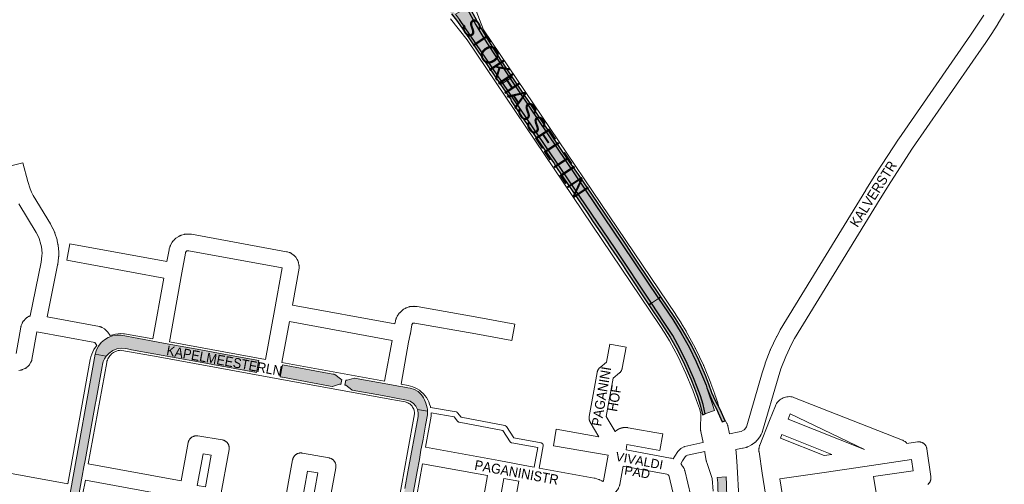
# Paper-space layout 'Layout1' of a CAD drawing. Header units: metres. Extents: x 123097 to 144122, y 392739 to 407589.
# Tile 415 of 510: x 133311 to 134079, y 400514 to 400876. Entities that reach past the tile are written whole.
import ezdxf
from ezdxf.enums import TextEntityAlignment as Align

# ---------------------------------------------------------------- set-up
doc = ezdxf.new("R2010")
doc.units = ezdxf.units.M
doc.header["$MEASUREMENT"] = 0
for name, color, linetype, lineweight in [('gs-anno-wegen algemeen tekst', 7, 'Continuous', 0), ('gs-knt-aanvullende hoofdweg', 7, 'Continuous', 0), ('gs-knt-fietspaden', 7, 'Continuous', 0), ('gs-knt-paden', 7, 'Continuous', 0), ('gs-knt-wegen algemeen', 7, 'Continuous', 0), ('ir-ARC-asfalt-hoofdwegen-te inspecteren', 5, 'Continuous', 0), ('ir-ARC-fietspaden naastliggend- te inspecteren', 1, 'Continuous', 0)]:
    doc.layers.add(name, color=color, linetype=linetype, lineweight=lineweight)
doc.styles.add('Style-Arial', font='arial.ttf')

psp = doc.layouts.get("Layout1")

# ---------------------------------------------------------------- hatches: boundary and pattern name
at = {"layer": 'ir-ARC-asfalt-hoofdwegen-te inspecteren', "linetype": 'Continuous', "lineweight": 13, "extrusion": (0, 0, -1)}
psp.add_hatch(color=5, dxfattribs=at).paths.add_polyline_path([(-133693.574, 400830.558), (-133673.177, 400861.765), (-133666.781, 400872.374), (-133659.821, 400885.306), (-133655.717, 400883.097), (-133655.307, 400882.876), (-133650.991, 400880.553), (-133654.201, 400876.387), (-133687.883, 400826.795)], flags=0)
at = {"layer": 'ir-ARC-asfalt-hoofdwegen-te inspecteren', "linetype": 'Continuous', "lineweight": 13}
for points in [[(133693.574, 400830.558), (133687.883, 400826.795), (133775.458, 400697.855), (133803.837, 400655.369), (133809.285, 400659.035), (133781.103, 400700.925)], [(133843.8, 400598.085), (133838.866, 400609.626), (133833.32, 400620.885), (133827.178, 400631.83), (133820.457, 400642.43), (133809.285, 400659.035), (133803.837, 400655.369), (133813.92, 400640.274), (133820.431, 400629.954), (133826.397, 400619.309), (133831.801, 400608.368), (133836.629, 400597.161), (133839.525, 400589.925), (133842.105, 400583.123), (133844.228, 400576.166), (133845.886, 400569.083), (133846.396, 400569.183), (133853.03, 400571.593), (133847.17, 400589.213), (133846.459, 400591.351)], [(133378.466, 400613.939), (133380.8, 400616.422), (133383.622, 400618.331), (133386.795, 400619.574), (133390.164, 400620.089), (133393.563, 400619.851), (133395.038, 400619.582), (133398.171, 400619.01), (133450.637, 400609.434), (133468.626, 400606.151), (133471.917, 400605.55), (133495.859, 400601.18), (133497.587, 400610.596), (133470.374, 400615.572), (133452.377, 400618.863), (133424.622, 400623.938), (133417.675, 400625.209), (133390.187, 400630.235), (133386.749, 400630.315), (133383.356, 400629.758), (133380.125, 400628.581), (133377.168, 400626.827), (133374.587, 400624.555), (133372.471, 400621.844), (133370.894, 400618.789), (133369.91, 400615.494)], [(133370.401, 400578.665), (133375.357, 400605.938), (133375.63, 400607.44), (133376.235, 400609.744), (133377.188, 400611.928), (133378.466, 400613.939), (133369.91, 400615.494), (133350.84, 400510.027), (133349.942, 400505.065), (133349.272, 400501.358), (133356.166, 400500.166), (133359.849, 400520.529), (133361.161, 400527.786), (133362.055, 400532.728), (133370.23, 400577.721)], [(133516.13, 400597.48), (133553.282, 400590.699), (133554.715, 400590.419), (133555.145, 400590.401), (133560.577, 400592.064), (133560.976, 400592.049), (133561.694, 400591.92), (133562.415, 400595.884), (133561.648, 400596.031), (133561.261, 400596.191), (133556.848, 400599.618), (133556.4, 400599.838), (133555.287, 400600.049), (133516.032, 400607.223), (133514.222, 400597.828), (133515.46, 400597.602)], [(133615.753, 400588.973), (133613.878, 400589.331), (133610.006, 400590.039), (133607.918, 400590.421), (133605.346, 400590.891), (133598.349, 400592.171), (133576.478, 400596.171), (133572.365, 400596.896), (133571.934, 400596.858), (133566.547, 400595.189), (133566.09, 400595.18), (133565.358, 400595.32), (133564.663, 400591.385), (133565.359, 400591.26), (133570.248, 400587.654), (133570.437, 400587.568), (133594.018, 400583.263), (133612.921, 400579.759), (133615.719, 400578.814), (133618.171, 400577.168), (133620.105, 400574.936), (133621.386, 400572.275), (133629.232, 400570.974), (133629.186, 400571.683), (133629.066, 400572.729), (133628.883, 400573.765), (133627.838, 400577.361), (133626.804, 400579.989), (133626.165, 400581.399), (133625.356, 400582.715), (133624.311, 400584.13), (133621.875, 400586.417), (133618.967, 400588.062)], [(133612.161, 400474.706), (133616.75, 400500), (133621.097, 400524.051), (133622.826, 400533.545), (133624.107, 400540.58), (133625.227, 400546.734), (133625.674, 400549.187), (133627.131, 400557.189), (133627.672, 400560.162), (133629.126, 400568.146), (133629.154, 400568.402), (133629.232, 400570.974), (133621.386, 400572.275), (133621.904, 400569.686), (133621.798, 400567.047), (133613.94, 400523.8), (133611.604, 400510.744), (133609.646, 400500), (133606.229, 400481.263), (133605.272, 400476.003), (133603.861, 400468.183), (133600.567, 400449.923), (133596.636, 400428.583), (133603.549, 400427.267), (133603.932, 400429.363), (133607.182, 400447.171), (133608.342, 400453.545), (133609.996, 400462.655)], [(133862.135, 400519.911), (133855.148, 400519.416), (133855.529, 400515.353), (133856.026, 400502.291), (133855.987, 400500), (133855.803, 400491.914), (133855.345, 400484.139), (133854.46, 400476.65), (133861.823, 400476.155), (133862.592, 400488.066), (133862.772, 400500), (133862.652, 400505.647), (133862.4, 400511.29), (133862.322, 400513.826)]]:
    psp.add_hatch(color=5, dxfattribs=at).paths.add_polyline_path(points, flags=0)
at = {"layer": 'ir-ARC-fietspaden naastliggend- te inspecteren', "linetype": 'Continuous', "lineweight": 30}
for points in [[(133645.163, 400921.96), (133642.118, 400929.726), (133637.408, 400940.058), (133633.342, 400948.107), (133628.373, 400957.346), (133622.79, 400966.584), (133618.732, 400973.745), (133615.192, 400981.177), (133612.188, 400988.84), (133609.842, 400994.646), (133607.933, 400993.875), (133610.119, 400988.402), (133613.246, 400980.504), (133616.899, 400972.835), (133621.061, 400965.43), (133626.564, 400956.32), (133631.485, 400946.992), (133635.443, 400939.199), (133640.107, 400929.009), (133643.445, 400920.663), (133643.238, 400920.543), (133648.419, 400907.767), (133659.821, 400885.306), (133666.781, 400872.374), (133673.177, 400861.765), (133693.574, 400830.558), (133695.261, 400831.673), (133688.49, 400841.915), (133682.548, 400851.031), (133676.77, 400860.261), (133672.766, 400866.903), (133669.237, 400872.899), (133663.497, 400883.18), (133659.26, 400891.206), (133652.33, 400904.889), (133649.369, 400911.361), (133646.676, 400917.825)], [(133620.229, 400927.784), (133615.624, 400935.444), (133604.587, 400953.771), (133601.397, 400958.88), (133597.593, 400963.549), (133593.234, 400967.706), (133588.822, 400971.077), (133586.954, 400972.751), (133585.193, 400974.537), (133584.638, 400975.161), (133583.06, 400977.033), (133581.154, 400975.727), (133581.38, 400975.36), (133584.785, 400971.791), (133588.594, 400968.657), (133591.851, 400966.157), (133596.074, 400962.114), (133599.748, 400957.566), (133602.814, 400952.587), (133614.646, 400933.075), (133617.343, 400928.597), (133633.411, 400901.838), (133638.746, 400893.419), (133644.16, 400885.654), (133644.973, 400884.64), (133647.889, 400880.757), (133652.487, 400874.772), (133658.578, 400866.262), (133676.286, 400840.378), (133686.231, 400825.703), (133687.883, 400826.795), (133654.201, 400876.387), (133650.991, 400880.553), (133646.136, 400886.853), (133645.567, 400887.314), (133640.532, 400894.535), (133635.161, 400902.975)], [(133773.339, 400696.881), (133773.55, 400696.57), (133781.745, 400684.301), (133784.485, 400680.201), (133801.928, 400654.085), (133803.837, 400655.369), (133775.458, 400697.855), (133687.883, 400826.795), (133686.231, 400825.703), (133687.893, 400823.251), (133694.345, 400813.731), (133694.309, 400813.651), (133694.729, 400813.016), (133694.557, 400812.9), (133700.812, 400803.588), (133700.896, 400803.467), (133703.93, 400799.103), (133704.701, 400797.953), (133724.844, 400768.687), (133724.88, 400768.634), (133727.499, 400764.828), (133728.125, 400763.919), (133728.778, 400762.618), (133734.8, 400753.829), (133754.24, 400725.103), (133757.968, 400719.594), (133767.674, 400705.252), (133768.262, 400704.383), (133772.781, 400697.706)], [(133746.884, 400755.51), (133741.349, 400763.676), (133740.05, 400765.593), (133695.261, 400831.673), (133693.574, 400830.558), (133781.103, 400700.925), (133809.285, 400659.035), (133811.193, 400660.319), (133792.462, 400688.16), (133788.324, 400694.311), (133784.58, 400699.876), (133783.01, 400702.21), (133747.425, 400754.712)], [(133855.98, 400569.68), (133859.119, 400562.781), (133861.477, 400563.634), (133857.53, 400572.27), (133854.055, 400578.682), (133851.074, 400585.337), (133848.603, 400592.198), (133845.939, 400598.931), (133840.823, 400610.878), (133835.057, 400622.525), (133828.658, 400633.836), (133827.954, 400634.997), (133822.571, 400643.407), (133822.027, 400644.216), (133811.193, 400660.319), (133809.285, 400659.035), (133820.457, 400642.43), (133827.178, 400631.83), (133833.32, 400620.885), (133838.866, 400609.626), (133843.8, 400598.085), (133846.459, 400591.351), (133847.17, 400589.213), (133849.295, 400583.616), (133851.753, 400578.156), (133854.535, 400572.855)]]:
    psp.add_hatch(color=1, dxfattribs=at).paths.add_polyline_path(points, flags=0)
at = {"layer": 'ir-ARC-fietspaden naastliggend- te inspecteren', "linetype": 'Continuous', "lineweight": 30, "extrusion": (0, 0, -1)}
psp.add_hatch(color=1, dxfattribs=at).paths.add_polyline_path([(-133812.007, 400638.996), (-133818.455, 400628.777), (-133824.362, 400618.237), (-133829.713, 400607.403), (-133834.494, 400596.306), (-133837.39, 400589.07), (-133839.822, 400582.678), (-133841.821, 400576.136), (-133843.376, 400569.476), (-133843.616, 400568.187), (-133845.886, 400569.083), (-133844.228, 400576.166), (-133842.105, 400583.123), (-133839.525, 400589.925), (-133836.629, 400597.161), (-133831.801, 400608.368), (-133826.397, 400619.309), (-133820.431, 400629.954), (-133813.92, 400640.274), (-133803.837, 400655.369), (-133801.928, 400654.085)], flags=0)

# ---------------------------------------------------------------- linework, layer by layer
at = {"layer": 'gs-knt-aanvullende hoofdweg', "color": 7, "linetype": 'Continuous', "flags": 128}
for points in [[(133665.198, 400887.911), (133672.879, 400868.427), (133822.888, 400646.333), (133822.998, 400646.167), (133826.959, 400639.953), (133827.067, 400639.777), (133830.826, 400633.506), (133830.979, 400633.239), (133837.976, 400620.4), (133838.072, 400620.218), (133838.163, 400620.034), (133844.448, 400606.831), (133844.534, 400606.644), (133844.614, 400606.455), (133850.167, 400592.928), (133850.271, 400592.662), (133853.284, 400584.444), (133853.365, 400584.212), (133855.561, 400577.556), (133855.624, 400577.355), (133855.682, 400577.153), (133856.835, 400572.862), (133862.735, 400561.501), (133862.888, 400561.189), (133863.026, 400560.871), (133863.149, 400560.547), (133863.258, 400560.217), (133863.351, 400559.882), (133863.428, 400559.544), (133864.659, 400553.522)], [(133844.135, 400546.668), (133842.369, 400555.202), (133842.312, 400555.511), (133842.3, 400555.589), (133842.267, 400555.823), (133842.258, 400555.917), (133842.25, 400555.979), (133842.245, 400556.042), (133842.236, 400556.135), (133842.222, 400556.371), (133842.218, 400556.449), (133842.213, 400556.764), (133842.279, 400569.153), (133841.231, 400573.05), (133839.14, 400579.389), (133836.218, 400587.356), (133830.798, 400600.561), (133824.689, 400613.393), (133817.864, 400625.916), (133814.238, 400631.966), (133810.386, 400638.009), (133660.133, 400860.463), (133647.017, 400876.987)], [(133851.97, 400508.617), (133851.194, 400518.677), (133846.965, 400531.2), (133846.876, 400531.484), (133846.85, 400531.575), (133846.798, 400531.772), (133846.754, 400531.956), (133846.731, 400532.062), (133846.677, 400532.342), (133846.675, 400532.355), (133845.557, 400538.922), (133845.552, 400538.954), (133845.418, 400539.763)]]:
    psp.add_lwpolyline(points, dxfattribs=at)
at = {"layer": 'gs-knt-fietspaden', "color": 7, "linetype": 'Continuous', "flags": 128}
for points in [[(133820.863, 400533.932), (133822.034, 400535.958), (133822.089, 400536.05), (133822.147, 400536.14), (133824.453, 400539.622), (133824.549, 400539.759), (133824.651, 400539.892), (133824.76, 400540.02), (133824.874, 400540.142), (133824.995, 400540.259), (133826.636, 400541.778), (133826.751, 400541.88), (133826.871, 400541.977), (133826.995, 400542.069), (133827.123, 400542.155), (133827.255, 400542.236), (133827.39, 400542.311), (133829.114, 400543.215), (133829.253, 400543.283), (133829.394, 400543.346), (133829.539, 400543.403), (133829.685, 400543.453), (133829.834, 400543.496), (133829.984, 400543.533), (133844.064, 400546.653), (133844.135, 400546.668)], [(133845.418, 400539.763), (133831.96, 400536.78), (133831.063, 400536.31), (133830.072, 400535.393), (133828.059, 400532.353), (133826.765, 400530.114)], [(133869.655, 400541.189), (133869.962, 400538.986), (133869.975, 400538.882), (133869.985, 400538.778), (133870.822, 400528.197), (133870.829, 400528.087), (133871.968, 400504.171), (133871.972, 400504.058), (133871.971, 400503.945), (133871.625, 400483.442)]]:
    psp.add_lwpolyline(points, dxfattribs=at)
at = {"layer": 'gs-knt-paden', "color": 7, "linetype": 'Continuous', "flags": 128}
for points in [[(133631.524, 400574.032), (133651.452, 400570.57), (133651.544, 400570.552), (133651.636, 400570.529), (133651.726, 400570.503), (133651.815, 400570.472), (133651.902, 400570.436), (133651.988, 400570.397), (133652.072, 400570.354), (133652.153, 400570.307), (133652.232, 400570.256), (133652.309, 400570.202), (133652.383, 400570.144), (133652.455, 400570.082), (133652.523, 400570.017), (133652.588, 400569.949), (133652.651, 400569.879), (133652.709, 400569.805), (133655.327, 400566.355), (133689.43, 400559.921), (133689.523, 400559.901), (133689.614, 400559.877), (133689.705, 400559.849), (133689.794, 400559.816), (133689.882, 400559.779), (133689.967, 400559.738), (133690.051, 400559.693), (133690.132, 400559.644), (133690.212, 400559.591), (133690.288, 400559.535), (133690.362, 400559.475), (133690.432, 400559.412), (133690.5, 400559.345), (133690.565, 400559.275), (133690.626, 400559.203), (133690.683, 400559.127), (133690.737, 400559.049), (133696.551, 400550.192), (133717.82, 400546.318), (133717.916, 400546.299), (133718.012, 400546.274), (133718.105, 400546.245), (133718.198, 400546.211), (133718.288, 400546.172), (133718.377, 400546.13), (133718.463, 400546.083), (133718.547, 400546.032), (133718.628, 400545.977), (133718.707, 400545.917), (133718.783, 400545.855), (133718.855, 400545.788), (133718.924, 400545.718), (133718.99, 400545.645), (133719.052, 400545.569), (133719.11, 400545.489), (133719.164, 400545.407), (133719.214, 400545.323), (133719.26, 400545.236), (133719.301, 400545.147), (133719.339, 400545.056), (133719.371, 400544.963), (133719.399, 400544.869), (133719.423, 400544.773), (133719.442, 400544.677), (133719.456, 400544.58), (133719.465, 400544.482), (133719.47, 400544.383), (133719.469, 400544.285), (133719.464, 400544.187), (133719.454, 400544.089), (133719.439, 400543.992), (133716.395, 400526.727)], [(133712.441, 400527.449), (133715.134, 400542.722), (133694.983, 400546.392), (133694.889, 400546.411), (133694.796, 400546.435), (133694.705, 400546.463), (133694.615, 400546.495), (133694.526, 400546.532), (133694.44, 400546.573), (133694.355, 400546.618), (133694.273, 400546.667), (133694.193, 400546.72), (133694.116, 400546.777), (133694.042, 400546.837), (133693.97, 400546.901), (133693.902, 400546.968), (133693.837, 400547.038), (133693.775, 400547.111), (133693.717, 400547.187), (133693.663, 400547.266), (133687.845, 400556.129), (133653.821, 400562.548), (133653.725, 400562.568), (133653.63, 400562.594), (133653.536, 400562.624), (133653.444, 400562.658), (133653.353, 400562.697), (133653.265, 400562.741), (133653.179, 400562.788), (133653.095, 400562.84), (133653.014, 400562.896), (133652.935, 400562.956), (133652.86, 400563.019), (133652.788, 400563.087), (133652.719, 400563.157), (133652.654, 400563.231), (133652.593, 400563.308), (133649.985, 400566.745), (133632.046, 400569.861)]]:
    psp.add_lwpolyline(points, dxfattribs=at)
at = {"layer": 'gs-knt-wegen algemeen', "color": 7, "linetype": 'Continuous', "flags": 128}
for points in [[(133864.659, 400553.522), (133864.75, 400553.539), (133872.307, 400554.891), (133873.739, 400555.279), (133875.59, 400556.223), (133876.145, 400556.645), (133876.645, 400557.131), (133877.893, 400558.875), (133878.22, 400559.579), (133890.228, 400600.865), (133890.273, 400601.012), (133892.516, 400608.097), (133892.579, 400608.286), (133892.647, 400608.473), (133896.586, 400618.691), (133896.675, 400618.911), (133896.773, 400619.128), (133901.446, 400629.031), (133901.524, 400629.192), (133901.607, 400629.35), (133904.212, 400634.167), (133904.297, 400634.319), (133904.386, 400634.469), (133971.126, 400743.469), (133971.158, 400743.521), (133979.48, 400756.833), (133979.547, 400756.938), (133996.696, 400783.239), (133996.799, 400783.392), (134052.79, 400864.139), (134058.03, 400871.931), (134063.091, 400879.811)], [(134079.123, 400881.053), (134074.156, 400872.949), (134074.083, 400872.833), (134068.947, 400864.837), (134068.872, 400864.722), (134063.568, 400856.835), (134063.516, 400856.759), (134007.552, 400776.05), (133990.487, 400749.878), (133982.214, 400736.645), (133915.581, 400627.82), (133913.144, 400623.313), (133908.649, 400613.787), (133904.868, 400603.977), (133902.709, 400597.155), (133890.584, 400555.469), (133890.511, 400555.234), (133890.429, 400555.002), (133890.338, 400554.773), (133890.239, 400554.547), (133889.447, 400552.842), (133889.313, 400552.57), (133889.166, 400552.304), (133889.007, 400552.045), (133888.836, 400551.793), (133886.893, 400549.078), (133886.718, 400548.845), (133886.533, 400548.62), (133886.338, 400548.404), (133886.134, 400548.196), (133884.934, 400547.031), (133884.743, 400546.853), (133884.546, 400546.684), (133884.342, 400546.522), (133883.011, 400545.509), (133882.775, 400545.338), (133882.532, 400545.177), (133882.282, 400545.028), (133882.026, 400544.89), (133879.052, 400543.373), (133878.809, 400543.255), (133878.562, 400543.148), (133878.31, 400543.051), (133878.054, 400542.964), (133877.796, 400542.888), (133875.435, 400542.249), (133875.159, 400542.181), (133874.881, 400542.125), (133869.655, 400541.189)], [(133308.257, 400616.17), (133311.938, 400636.602), (133311.998, 400636.897), (133312.072, 400637.188), (133312.159, 400637.476), (133312.259, 400637.76), (133312.923, 400639.508), (133313.042, 400639.8), (133313.176, 400640.086), (133313.323, 400640.365), (133313.483, 400640.637), (133313.656, 400640.901), (133313.842, 400641.156), (133314.04, 400641.402), (133314.25, 400641.638), (133315.606, 400643.091), (133315.801, 400643.291), (133316.005, 400643.483), (133316.217, 400643.666), (133316.436, 400643.84), (133316.663, 400644.004), (133316.897, 400644.158), (133317.137, 400644.302), (133318.004, 400644.798), (133318.249, 400644.93), (133318.499, 400645.052), (133318.754, 400645.164), (133319.013, 400645.264), (133319.265, 400645.349), (133327.828, 400687.37), (133328.458, 400692.248), (133328.498, 400694.295), (133328.07, 400699.076), (133327.668, 400701.083), (133326.218, 400705.659), (133325.359, 400707.605), (133323.808, 400710.443), (133310.309, 400732.706)], [(133427.862, 400625.085), (133502.824, 400611.389), (133509.814, 400649.609), (133515.789, 400682.812), (133443.125, 400696.103), (133442.059, 400696.131), (133441.523, 400695.976), (133440.943, 400695.587), (133440.495, 400694.799), (133440.377, 400694.376), (133437.586, 400678.923), (133427.862, 400625.085)], [(133521.452, 400640.873), (133515.632, 400609.049), (133595.715, 400594.417), (133601.493, 400626.249), (133521.452, 400640.873)], [(133371.139, 400622.361), (133369.581, 400624.514), (133324.486, 400632.818), (133320.636, 400611.445), (133320.576, 400611.149), (133320.502, 400610.857), (133320.414, 400610.569), (133320.314, 400610.284), (133320.2, 400610.005), (133320.073, 400609.731), (133319.934, 400609.464), (133319.783, 400609.203), (133318.746, 400607.507), (133318.595, 400607.272), (133318.435, 400607.043), (133318.264, 400606.822), (133318.084, 400606.608), (133317.896, 400606.402), (133317.698, 400606.205), (133317.493, 400606.016), (133316.743, 400605.356), (133316.53, 400605.176), (133316.309, 400605.006), (133316.081, 400604.845), (133315.846, 400604.694), (133315.606, 400604.553), (133315.359, 400604.423), (133315.107, 400604.304), (133313.293, 400603.49), (133313.036, 400603.381), (133312.774, 400603.283), (133312.509, 400603.197), (133312.24, 400603.122), (133311.968, 400603.058), (133311.693, 400603.007), (133311.417, 400602.967), (133310.426, 400602.846)], [(133348.536, 400514.481), (133350.626, 400525.982), (133366.145, 400611.414), (133366.601, 400613.448), (133367.23, 400615.435), (133368.025, 400617.361), (133368.981, 400619.213), (133370.092, 400620.976), (133371.139, 400622.361)], [(133613.63, 400538.869), (133613.63, 400538.873), (133613.632, 400538.882), (133619.018, 400569.003), (133619.024, 400569.682), (133618.697, 400571.787), (133618.413, 400572.653), (133618.049, 400573.488), (133617.609, 400574.286), (133617.096, 400575.039), (133616.514, 400575.74), (133615.923, 400576.269), (133615.289, 400576.748), (133614.617, 400577.172), (133613.912, 400577.538), (133613.18, 400577.845), (133612.424, 400578.09), (133611.65, 400578.271), (133599.786, 400580.438), (133506.887, 400597.411), (133419.142, 400613.443), (133390.831, 400618.515), (133389.86, 400618.522), (133388.893, 400618.447), (133387.935, 400618.29), (133386.993, 400618.054), (133386.075, 400617.739), (133385.187, 400617.347), (133384.335, 400616.882), (133383.525, 400616.347), (133383.519, 400616.343)], [(133383.512, 400616.338), (133382.751, 400615.737), (133382.04, 400615.072), (133381.389, 400614.348), (133380.802, 400613.572), (133380.283, 400612.748), (133379.836, 400611.883), (133379.465, 400610.983), (133379.171, 400610.054), (133378.958, 400609.104), (133364.598, 400530.05), (133436.999, 400516.787), (133442.515, 400546.56), (133442.58, 400546.868), (133442.659, 400547.173), (133442.754, 400547.474), (133442.863, 400547.769), (133442.986, 400548.059), (133443.123, 400548.343), (133443.273, 400548.62), (133443.436, 400548.889), (133443.613, 400549.15), (133443.802, 400549.402), (133444.003, 400549.645), (133444.215, 400549.878), (133444.438, 400550.1), (133444.672, 400550.311), (133444.916, 400550.51), (133445.169, 400550.698), (133445.431, 400550.873), (133445.701, 400551.035), (133445.979, 400551.184), (133446.263, 400551.319), (133446.554, 400551.44), (133446.85, 400551.548), (133447.151, 400551.64), (133447.457, 400551.718), (133447.765, 400551.781), (133448.077, 400551.83), (133448.39, 400551.863), (133448.704, 400551.881), (133449.019, 400551.883), (133449.334, 400551.871), (133449.648, 400551.843), (133449.96, 400551.8), (133469.065, 400548.696), (133469.373, 400548.638), (133469.678, 400548.565), (133469.98, 400548.478), (133470.276, 400548.377), (133470.568, 400548.261), (133470.853, 400548.132), (133471.132, 400547.988), (133471.404, 400547.832), (133471.668, 400547.662), (133471.924, 400547.481), (133472.17, 400547.287), (133472.407, 400547.081), (133472.633, 400546.864), (133472.849, 400546.637), (133473.054, 400546.399), (133473.247, 400546.152), (133473.428, 400545.896), (133473.596, 400545.631), (133473.752, 400545.359), (133473.894, 400545.079), (133474.022, 400544.793), (133474.137, 400544.501), (133474.237, 400544.204), (133474.323, 400543.902), (133474.394, 400543.597), (133474.451, 400543.289), (133474.492, 400542.978), (133474.519, 400542.665), (133474.53, 400542.352), (133474.527, 400542.038), (133474.508, 400541.725), (133474.474, 400541.413), (133474.426, 400541.104), (133467.546, 400503.327)], [(133383.519, 400616.343), (133383.515, 400616.34), (133383.512, 400616.338)], [(133383.519, 400616.343), (133383.515, 400616.34), (133383.512, 400616.338)], [(133895.311, 400490.135), (133890.132, 400522.782), (133890.12, 400522.86), (133890.117, 400522.884), (133887.774, 400539.338), (133887.744, 400539.578), (133887.724, 400539.818), (133887.712, 400540.059), (133887.709, 400540.3), (133887.717, 400541.483), (133887.725, 400541.766), (133887.746, 400542.049), (133887.778, 400542.33), (133887.823, 400542.61), (133887.88, 400542.887), (133887.949, 400543.162), (133888.185, 400544.022), (133888.253, 400544.253), (133888.33, 400544.482), (133888.415, 400544.707), (133895.987, 400563.724), (133900.545, 400575.171), (133900.956, 400576.084), (133901.444, 400576.958), (133902.007, 400577.786), (133902.64, 400578.562), (133903.338, 400579.281), (133904.096, 400579.936), (133904.907, 400580.522), (133905.767, 400581.036), (133906.668, 400581.474), (133907.604, 400581.831), (133908.567, 400582.105), (133909.55, 400582.295), (133910.546, 400582.399), (133911.547, 400582.415), (133912.547, 400582.345), (133913.536, 400582.188), (133914.507, 400581.946), (133915.45, 400581.621), (133915.454, 400581.62), (133915.458, 400581.618)], [(133915.458, 400581.618), (133999.836, 400548.382), (133999.879, 400548.365), (134000.508, 400548.082), (134001.112, 400547.749), (134001.687, 400547.368), (134002.229, 400546.942), (134002.735, 400546.473), (134003.198, 400545.969), (134011.337, 400547.16), (134011.645, 400547.197), (134011.954, 400547.22), (134012.264, 400547.228), (134012.574, 400547.221), (134012.884, 400547.2), (134013.192, 400547.164), (134013.498, 400547.113), (134013.801, 400547.048), (134014.101, 400546.968), (134014.396, 400546.874), (134014.687, 400546.766), (134014.972, 400546.645), (134015.251, 400546.51), (134015.524, 400546.362), (134015.789, 400546.201), (134016.046, 400546.027), (134016.295, 400545.842), (134016.534, 400545.645), (134016.764, 400545.437), (134016.984, 400545.218), (134017.193, 400544.988), (134017.39, 400544.75), (134017.577, 400544.502), (134017.751, 400544.245), (134017.913, 400543.98), (134018.062, 400543.708), (134018.197, 400543.43), (134018.32, 400543.145), (134018.429, 400542.854), (134018.523, 400542.559), (134018.604, 400542.259), (134018.67, 400541.956), (134018.722, 400541.651), (134021.849, 400520.05), (134021.886, 400519.742), (134021.908, 400519.432), (134021.916, 400519.123), (134021.909, 400518.813), (134021.887, 400518.503), (134021.85, 400518.195), (134021.799, 400517.889), (134021.734, 400517.586), (134021.653, 400517.287), (134021.559, 400516.991), (134021.451, 400516.701), (134021.329, 400516.416), (134021.194, 400516.137), (134021.045, 400515.864), (134020.884, 400515.599), (134020.71, 400515.343), (134020.524, 400515.094), (134020.327, 400514.855), (134020.119, 400514.626), (134019.899, 400514.406), (134019.67, 400514.198), (134019.431, 400514)], [(133632.046, 400569.861), (133632.032, 400568.331), (133632.023, 400568.059), (133632.004, 400567.787), (133631.973, 400567.517), (133631.93, 400567.248), (133627.587, 400542.957)], [(133910.491, 400564.956), (133969.991, 400541.264), (133912.083, 400568.953), (133910.491, 400564.956)], [(133134.698, 400551.689), (133166.672, 400504.729), (133212.568, 400535.924), (133212.825, 400536.091), (133213.091, 400536.245), (133213.363, 400536.386), (133213.642, 400536.515), (133215.364, 400537.26), (133215.655, 400537.377), (133215.95, 400537.481), (133216.251, 400537.57), (133216.555, 400537.644), (133216.863, 400537.704), (133217.173, 400537.749), (133218.164, 400537.868), (133218.441, 400537.895), (133218.719, 400537.91), (133218.997, 400537.914), (133219.275, 400537.905), (133219.552, 400537.885), (133219.829, 400537.853), (133220.103, 400537.809), (133348.536, 400514.481)], [(133944.521, 400537.392), (133905.675, 400552.86), (133904.556, 400550.05), (133938.54, 400536.517), (133944.521, 400537.392)], [(133627.587, 400542.957), (133684.705, 400532.518), (133709.143, 400528.052), (133712.441, 400527.449)], [(133449.579, 400513.216), (133455.903, 400512.065), (133460.427, 400536.908), (133454.157, 400537.927), (133449.579, 400513.216)], [(133516.864, 400494.326), (133523.978, 400533.197), (133524.044, 400533.51), (133524.124, 400533.819), (133524.22, 400534.124), (133524.33, 400534.423), (133524.455, 400534.717), (133524.594, 400535.005), (133524.747, 400535.285), (133524.914, 400535.557), (133525.093, 400535.821), (133525.286, 400536.076), (133525.491, 400536.321), (133525.708, 400536.556), (133525.935, 400536.78), (133526.174, 400536.992), (133526.423, 400537.193), (133526.681, 400537.38), (133526.948, 400537.556), (133527.223, 400537.717), (133527.506, 400537.865), (133527.796, 400537.999), (133528.092, 400538.119), (133528.394, 400538.224), (133528.7, 400538.314), (133529.011, 400538.389), (133529.325, 400538.449), (133529.641, 400538.493), (133529.959, 400538.521), (133530.278, 400538.534), (133530.598, 400538.531), (133530.916, 400538.513), (133531.234, 400538.479), (133531.549, 400538.429), (133552.439, 400534.621), (133552.751, 400534.556), (133553.061, 400534.476), (133553.366, 400534.381), (133553.665, 400534.271), (133553.96, 400534.146), (133554.247, 400534.007), (133554.528, 400533.854), (133554.8, 400533.687), (133555.065, 400533.507), (133555.32, 400533.315), (133555.565, 400533.11), (133555.8, 400532.894), (133556.024, 400532.666), (133556.236, 400532.427), (133556.437, 400532.178), (133556.625, 400531.92), (133556.8, 400531.653), (133556.962, 400531.378), (133557.11, 400531.095), (133557.245, 400530.805), (133557.364, 400530.508), (133557.47, 400530.207), (133557.56, 400529.9), (133557.635, 400529.59), (133557.694, 400529.276), (133557.739, 400528.959), (133557.767, 400528.641), (133557.78, 400528.322), (133557.777, 400528.002), (133557.759, 400527.683), (133557.725, 400527.366), (133557.676, 400527.05), (133552.024, 400496.034)], [(133604.179, 400486.806), (133613.628, 400538.861)], [(133613.628, 400538.861), (133613.629, 400538.865), (133613.63, 400538.869)], [(133613.628, 400538.861), (133613.629, 400538.865), (133613.63, 400538.869)], [(133784.05, 400541.051), (133818.732, 400534.587), (133819.038, 400534.522), (133819.34, 400534.443), (133819.638, 400534.35), (133820.863, 400533.932)], [(133625.278, 400530.143), (133615.832, 400478.102), (133613.182, 400463.533), (133666.003, 400453.819), (133669.049, 400470.6), (133669.044, 400470.606), (133668.867, 400470.86), (133668.702, 400471.123), (133668.55, 400471.393), (133668.41, 400471.67), (133668.285, 400471.953), (133668.172, 400472.242), (133668.074, 400472.536), (133667.99, 400472.834), (133667.92, 400473.136), (133667.864, 400473.441), (133667.823, 400473.748), (133667.797, 400474.057), (133667.786, 400474.367), (133667.789, 400474.676), (133667.807, 400474.986), (133667.839, 400475.294), (133667.887, 400475.6), (133675.985, 400520.876)], [(133675.985, 400520.876), (133625.278, 400530.143)], [(133716.395, 400526.727), (133759.176, 400518.908), (133759.408, 400518.861), (133759.637, 400518.806), (133759.865, 400518.743), (133762.631, 400517.919), (133762.894, 400517.834), (133763.154, 400517.739), (133763.409, 400517.632), (133763.659, 400517.515), (133765.12, 400516.792), (133765.385, 400516.653), (133765.644, 400516.502), (133765.874, 400516.353)], [(133735.643, 400278.678), (133736.99, 400278.3), (133764.985, 400273.558), (133780.887, 400273.975), (133800.046, 400340.048), (133826.408, 400482.81), (133817.321, 400521.097), (133817.267, 400521.171), (133816.874, 400521.536), (133815.885, 400521.873), (133781.733, 400528.239)], [(133781.733, 400528.239), (133779.156, 400513.999), (133779.101, 400513.729), (133779.035, 400513.461), (133778.957, 400513.196), (133778.869, 400512.935), (133778.292, 400511.347), (133778.177, 400511.053), (133778.047, 400510.764), (133777.905, 400510.483), (133777.748, 400510.209), (133777.578, 400509.942), (133777.396, 400509.684), (133777.202, 400509.436), (133776.128, 400508.13), (133775.948, 400507.921), (133775.759, 400507.719), (133775.562, 400507.525), (133775.357, 400507.34), (133774.114, 400506.265)], [(133826.765, 400530.114), (133826.776, 400530.104), (133826.953, 400529.919), (133827.123, 400529.727), (133827.285, 400529.529), (133827.439, 400529.325), (133828.18, 400528.3), (133828.327, 400528.088), (133828.466, 400527.871), (133828.595, 400527.648), (133828.716, 400527.42), (133829.286, 400526.292), (133829.418, 400526.016), (133829.536, 400525.734), (133829.641, 400525.447), (133829.733, 400525.155), (133829.81, 400524.859), (133839.209, 400485.257)], [(133543.699, 400522.98), (133535.615, 400524.454), (133530.85, 400498.423), (133538.963, 400496.987), (133543.699, 400522.98)], [(133437.229, 400503.507), (133362.271, 400517.24), (133360.183, 400505.749)], [(133688.793, 400518.535), (133681.536, 400477.963)], [(133700.423, 400516.41), (133688.793, 400518.535)], [(133693.235, 400476.223), (133700.423, 400516.41)]]:
    psp.add_lwpolyline(points, dxfattribs=at)
for points in [[(133300.963, 400761.491), (133313.553, 400764.739, -0.3579804), (133313.563, 400764.732), (133317.308, 400750.22), (133319.196, 400744.38), (133320.304, 400741.782), (133321.58, 400739.23), (133335.018, 400717.068), (133335.164, 400716.815), (133336.917, 400713.607), (133337.043, 400713.363), (133337.16, 400713.114), (133338.273, 400710.591), (133338.364, 400710.374), (133338.448, 400710.153), (133338.523, 400709.929), (133340.187, 400704.677), (133340.254, 400704.451), (133340.313, 400704.222), (133340.364, 400703.991), (133340.906, 400701.289), (133340.948, 400701.057), (133340.982, 400700.824), (133341.007, 400700.589), (133341.498, 400695.102), (133341.515, 400694.867), (133341.523, 400694.631), (133341.523, 400694.395), (133341.469, 400691.638), (133341.46, 400691.402), (133341.442, 400691.167), (133341.416, 400690.932), (133340.71, 400685.468), (133340.676, 400685.234), (133340.633, 400685.002), (133332.4, 400644.6), (133373.259, 400637.075), (133373.547, 400637.015), (133373.833, 400636.943), (133374.115, 400636.857), (133374.393, 400636.758), (133374.666, 400636.648), (133374.933, 400636.524), (133375.195, 400636.389), (133375.45, 400636.243), (133377.153, 400635.212), (133377.388, 400635.063), (133377.617, 400634.904), (133377.839, 400634.735), (133378.053, 400634.556), (133378.26, 400634.369), (133378.458, 400634.172), (133378.648, 400633.968), (133379.312, 400633.221), (133379.454, 400633.056), (133379.59, 400632.886)], [(133379.59, 400632.886), (133379.72, 400632.712), (133381.684, 400629.998), (133383.694, 400630.652), (133385.762, 400631.132), (133387.863, 400631.431), (133389.982, 400631.547), (133392.102, 400631.48), (133392.323, 400631.459), (133392.543, 400631.431), (133392.762, 400631.396), (133415.05, 400627.403), (133423.621, 400674.858), (133347.937, 400688.857, -0.3713798), (133347.93, 400688.868), (133350.295, 400701.652, -0.3713812), (133350.305, 400701.659), (133425.936, 400687.67), (133427.618, 400696.984), (133427.677, 400697.277), (133427.751, 400697.566), (133428.164, 400699.056), (133428.24, 400699.313), (133428.328, 400699.566), (133428.425, 400699.815), (133428.533, 400700.061), (133428.651, 400700.301), (133428.779, 400700.537), (133430.056, 400702.781), (133430.211, 400703.039), (133430.377, 400703.289), (133430.555, 400703.531), (133430.744, 400703.765), (133430.943, 400703.99), (133431.824, 400704.939), (133432.034, 400705.156), (133432.255, 400705.362), (133432.485, 400705.558), (133432.723, 400705.743), (133432.97, 400705.917), (133435.115, 400707.355), (133435.357, 400707.51), (133435.606, 400707.654), (133435.86, 400707.786), (133436.121, 400707.908), (133436.386, 400708.018), (133436.656, 400708.115), (133436.93, 400708.201), (133439.411, 400708.919), (133439.688, 400708.993), (133439.969, 400709.054), (133440.251, 400709.103), (133440.536, 400709.14), (133440.822, 400709.164), (133441.108, 400709.175), (133441.395, 400709.174), (133443.976, 400709.105), (133444.227, 400709.093), (133444.477, 400709.072), (133444.726, 400709.041), (133444.973, 400709.001), (133519.218, 400695.421), (133519.468, 400695.37), (133519.716, 400695.309), (133519.961, 400695.239), (133521.197, 400694.859), (133521.469, 400694.769), (133521.737, 400694.666), (133522, 400694.552), (133522.259, 400694.427), (133522.511, 400694.29), (133522.757, 400694.142), (133522.996, 400693.984), (133524.709, 400692.793), (133524.96, 400692.61), (133525.201, 400692.416), (133525.433, 400692.21), (133525.655, 400691.993), (133525.866, 400691.765), (133526.067, 400691.528), (133526.255, 400691.282), (133526.432, 400691.027), (133527.579, 400689.285), (133527.744, 400689.021), (133527.896, 400688.75), (133528.034, 400688.472), (133528.16, 400688.188), (133528.271, 400687.898), (133528.369, 400687.603), (133528.453, 400687.304), (133528.522, 400687.001), (133528.937, 400684.958), (133528.991, 400684.655), (133529.031, 400684.349), (133529.056, 400684.042), (133529.067, 400683.735), (133529.063, 400683.427), (133529.044, 400683.119), (133529.011, 400682.813), (133528.964, 400682.509), (133523.776, 400653.684), (133603.825, 400639.059), (133604.05, 400640.607), (133604.095, 400640.874), (133604.15, 400641.14), (133604.217, 400641.403), (133604.602, 400642.796), (133604.68, 400643.057), (133604.769, 400643.313), (133604.868, 400643.566), (133604.978, 400643.815), (133605.517, 400644.97), (133605.629, 400645.199), (133605.751, 400645.424), (133605.881, 400645.644), (133606.02, 400645.859), (133606.734, 400646.917), (133606.911, 400647.166), (133607.1, 400647.407), (133607.3, 400647.639), (133607.51, 400647.862), (133607.731, 400648.074), (133609.605, 400649.792), (133609.822, 400649.982), (133610.047, 400650.162), (133610.28, 400650.333), (133610.52, 400650.492), (133610.767, 400650.641), (133611.761, 400651.21), (133612.028, 400651.356), (133612.303, 400651.488), (133612.584, 400651.608), (133612.869, 400651.715), (133614.685, 400652.343), (133614.96, 400652.431), (133615.238, 400652.507), (133615.519, 400652.57), (133615.802, 400652.621), (133616.088, 400652.659), (133616.374, 400652.685), (133618.182, 400652.807), (133618.484, 400652.821), (133618.786, 400652.82), (133619.088, 400652.805), (133620.447, 400652.707), (133620.671, 400652.687), (133620.895, 400652.659), (133621.117, 400652.624), (133669.204, 400644.088), (133669.246, 400644.08), (133697.312, 400638.909, -0.3714259), (133697.32, 400638.898), (133694.964, 400626.112, -0.3714245), (133694.953, 400626.105), (133666.907, 400631.272), (133619.174, 400639.745), (133618.605, 400639.786), (133618.119, 400639.753), (133617.803, 400639.644), (133617.097, 400638.997), (133617.007, 400638.803), (133616.875, 400638.328), (133615.901, 400631.634), (133615.851, 400631.336), (133615.786, 400631.04), (133615.708, 400630.747), (133614.483, 400624.916), (133608.523, 400592.078), (133614.011, 400591.075), (133614.048, 400591.068), (133615.921, 400590.631), (133617.751, 400590.036), (133619.523, 400589.288), (133621.225, 400588.391), (133622.844, 400587.352), (133624.369, 400586.179), (133625.788, 400584.88), (133625.951, 400584.712), (133627.202, 400583.253), (133628.326, 400581.694), (133629.314, 400580.045), (133630.159, 400578.318), (133630.855, 400576.527), (133631.397, 400574.683), (133631.455, 400574.427), (133631.466, 400574.371), (133631.512, 400574.112), (133631.524, 400574.032)], [(133765.874, 400516.353), (133766.424, 400516.828), (133766.436, 400516.842), (133766.443, 400516.861), (133770.04, 400536.742), (133727.352, 400544.182, -0.3717966), (133727.344, 400544.192), (133729.576, 400557.001, -0.3717964), (133729.587, 400557.008), (133762.828, 400551.215), (133756.178, 400562.41), (133756.026, 400562.68), (133755.887, 400562.958), (133755.762, 400563.241), (133755.65, 400563.53), (133755.552, 400563.824), (133755.468, 400564.122), (133755.398, 400564.424), (133755.343, 400564.729), (133755.303, 400565.037), (133755.277, 400565.345), (133755.266, 400565.655), (133755.269, 400565.965), (133755.287, 400566.274), (133755.32, 400566.583), (133755.368, 400566.889), (133761.574, 400601.352), (133761.634, 400601.645), (133761.707, 400601.936), (133761.794, 400602.223), (133761.894, 400602.506), (133762.006, 400602.783), (133762.132, 400603.055), (133762.269, 400603.322), (133762.419, 400603.581), (133762.581, 400603.834), (133762.754, 400604.078), (133762.938, 400604.315), (133763.133, 400604.543), (133763.338, 400604.761), (133763.553, 400604.97), (133763.777, 400605.169), (133768.746, 400609.371), (133771.337, 400623.287, -0.3713025), (133771.348, 400623.294), (133784.13, 400620.914, -0.3713015), (133784.137, 400620.903), (133781.121, 400604.706), (133781.055, 400604.395), (133780.974, 400604.087), (133780.878, 400603.783), (133780.767, 400603.485), (133780.642, 400603.192), (133780.503, 400602.906), (133780.35, 400602.627), (133780.183, 400602.356), (133780.003, 400602.093), (133779.811, 400601.839), (133779.606, 400601.595), (133779.39, 400601.362), (133779.163, 400601.139), (133778.925, 400600.927), (133773.973, 400596.739), (133768.612, 400566.972)], [(133768.612, 400566.972), (133775.61, 400555.192), (133775.662, 400555.242), (133775.724, 400555.3), (133775.786, 400555.357), (133775.849, 400555.414), (133775.912, 400555.471), (133775.975, 400555.527), (133776.039, 400555.583), (133776.103, 400555.638), (133776.168, 400555.692), (133776.233, 400555.747), (133776.299, 400555.801), (133776.364, 400555.854), (133776.431, 400555.907), (133776.497, 400555.959), (133776.565, 400556.011), (133776.631, 400556.062), (133776.699, 400556.113), (133776.768, 400556.163), (133776.836, 400556.213), (133776.905, 400556.262), (133776.974, 400556.311), (133777.044, 400556.359), (133777.114, 400556.407), (133777.184, 400556.454), (133777.255, 400556.501), (133777.326, 400556.547), (133777.397, 400556.593), (133777.468, 400556.638), (133777.54, 400556.683), (133777.613, 400556.727), (133777.686, 400556.771), (133777.758, 400556.813), (133777.832, 400556.856), (133777.905, 400556.898), (133777.98, 400556.939), (133778.053, 400556.98), (133778.128, 400557.02), (133778.203, 400557.06), (133778.278, 400557.1), (133778.353, 400557.138), (133778.429, 400557.176), (133778.505, 400557.214), (133778.581, 400557.251), (133778.657, 400557.287), (133778.734, 400557.323), (133778.811, 400557.359), (133778.889, 400557.393), (133778.966, 400557.427), (133779.043, 400557.461), (133779.122, 400557.494), (133779.2, 400557.527), (133779.278, 400557.558), (133779.357, 400557.59), (133779.436, 400557.62), (133779.515, 400557.651), (133779.594, 400557.68), (133779.674, 400557.709), (133779.754, 400557.737), (133779.834, 400557.765), (133779.914, 400557.792), (133779.994, 400557.819), (133780.075, 400557.845), (133780.156, 400557.87), (133780.237, 400557.895), (133780.318, 400557.919), (133780.399, 400557.943), (133780.481, 400557.966), (133780.562, 400557.988), (133780.644, 400558.01), (133780.727, 400558.032), (133780.809, 400558.052), (133780.89, 400558.072), (133780.973, 400558.092), (133781.056, 400558.11), (133781.139, 400558.129), (133781.221, 400558.146), (133781.304, 400558.163), (133781.388, 400558.18), (133781.471, 400558.195), (133781.554, 400558.21), (133781.637, 400558.225), (133781.721, 400558.239), (133781.805, 400558.252), (133781.888, 400558.265), (133781.972, 400558.277), (133782.056, 400558.288), (133782.141, 400558.299), (133782.224, 400558.309), (133782.308, 400558.319), (133782.393, 400558.328), (133782.477, 400558.336), (133782.561, 400558.344), (133782.646, 400558.351), (133782.73, 400558.358), (133782.815, 400558.363), (133782.899, 400558.369), (133782.984, 400558.373), (133783.069, 400558.377), (133783.153, 400558.381), (133783.237, 400558.383), (133783.322, 400558.386), (133783.407, 400558.387), (133783.492, 400558.388), (133783.576, 400558.388), (133783.661, 400558.388), (133783.746, 400558.387), (133783.831, 400558.385), (133783.915, 400558.383), (133784, 400558.38), (133784.085, 400558.377), (133784.169, 400558.373), (133784.253, 400558.368), (133784.338, 400558.363), (133784.423, 400558.357), (133784.507, 400558.35), (133784.591, 400558.343), (133784.676, 400558.335), (133784.76, 400558.327), (133784.845, 400558.317), (133784.928, 400558.308), (133785.012, 400558.298), (133785.097, 400558.287), (133785.181, 400558.275), (133785.264, 400558.263), (133785.348, 400558.25), (133785.432, 400558.237), (133785.515, 400558.223), (133785.598, 400558.208), (133812.622, 400553.37, -0.3717544), (133812.629, 400553.359), (133810.338, 400540.561, -0.3717548), (133810.327, 400540.554), (133784.788, 400545.126), (133784.05, 400541.051)], [(133979.046, 400507.334), (133977.2, 400520.203, -0.3699408), (133977.208, 400520.214), (134008.029, 400524.635), (134006.77, 400533.333), (133970.421, 400528.02), (133938.696, 400523.382), (133904.024, 400518.314), (133908.123, 400492.478)]]:
    psp.add_lwpolyline(points, format="xyb", dxfattribs=at)
at = {"layer": 'ir-ARC-asfalt-hoofdwegen-te inspecteren', "color": 5, "linetype": 'Continuous', "lineweight": 13, "flags": 128}
for points in [[(133693.574, 400830.558), (133673.177, 400861.765), (133666.781, 400872.374), (133659.821, 400885.306), (133655.717, 400883.097), (133655.307, 400882.876), (133650.991, 400880.553), (133654.201, 400876.387), (133687.883, 400826.795)], [(133693.574, 400830.558), (133687.883, 400826.795), (133775.458, 400697.855), (133803.837, 400655.369), (133809.285, 400659.035), (133781.103, 400700.925)], [(133843.8, 400598.085), (133838.866, 400609.626), (133833.32, 400620.885), (133827.178, 400631.83), (133820.457, 400642.43), (133809.285, 400659.035), (133803.837, 400655.369), (133813.92, 400640.274), (133820.431, 400629.954), (133826.397, 400619.309), (133831.801, 400608.368), (133836.629, 400597.161), (133839.525, 400589.925), (133842.105, 400583.123), (133844.228, 400576.166), (133845.886, 400569.083), (133846.396, 400569.183), (133853.03, 400571.593), (133847.17, 400589.213), (133846.459, 400591.351)], [(133378.466, 400613.939), (133380.8, 400616.422), (133383.622, 400618.331), (133386.795, 400619.574), (133390.164, 400620.089), (133393.563, 400619.851), (133395.038, 400619.582), (133398.171, 400619.01), (133450.637, 400609.434), (133468.626, 400606.151), (133471.917, 400605.55), (133495.859, 400601.18), (133497.587, 400610.596), (133470.374, 400615.572), (133452.377, 400618.863), (133424.622, 400623.938), (133417.675, 400625.209), (133390.187, 400630.235), (133386.749, 400630.315), (133383.356, 400629.758), (133380.125, 400628.581), (133377.168, 400626.827), (133374.587, 400624.555), (133372.471, 400621.844), (133370.894, 400618.789), (133369.91, 400615.494)], [(133370.401, 400578.665), (133375.357, 400605.938), (133375.63, 400607.44), (133376.235, 400609.744), (133377.188, 400611.928), (133378.466, 400613.939), (133369.91, 400615.494), (133350.84, 400510.027), (133349.942, 400505.065), (133349.272, 400501.358), (133356.166, 400500.166), (133359.849, 400520.529), (133361.161, 400527.786), (133362.055, 400532.728), (133370.23, 400577.721)], [(133516.13, 400597.48), (133553.282, 400590.699), (133554.715, 400590.419), (133555.145, 400590.401), (133560.577, 400592.064), (133560.976, 400592.049), (133561.694, 400591.92), (133562.415, 400595.884), (133561.648, 400596.031), (133561.261, 400596.191), (133556.848, 400599.618), (133556.4, 400599.838), (133555.287, 400600.049), (133516.032, 400607.223), (133514.222, 400597.828), (133515.46, 400597.602)], [(133615.753, 400588.973), (133613.878, 400589.331), (133610.006, 400590.039), (133607.918, 400590.421), (133605.346, 400590.891), (133598.349, 400592.171), (133576.478, 400596.171), (133572.365, 400596.896), (133571.934, 400596.858), (133566.547, 400595.189), (133566.09, 400595.18), (133565.358, 400595.32), (133564.663, 400591.385), (133565.359, 400591.26), (133570.248, 400587.654), (133570.437, 400587.568), (133594.018, 400583.263), (133612.921, 400579.759), (133615.719, 400578.814), (133618.171, 400577.168), (133620.105, 400574.936), (133621.386, 400572.275), (133629.232, 400570.974), (133629.186, 400571.683), (133629.066, 400572.729), (133628.883, 400573.765), (133627.838, 400577.361), (133626.804, 400579.989), (133626.165, 400581.399), (133625.356, 400582.715), (133624.311, 400584.13), (133621.875, 400586.417), (133618.967, 400588.062)], [(133862.135, 400519.911), (133855.148, 400519.416), (133855.529, 400515.353), (133856.026, 400502.291), (133855.987, 400500), (133855.803, 400491.914), (133855.345, 400484.139), (133854.46, 400476.65), (133861.823, 400476.155), (133862.592, 400488.066), (133862.772, 400500), (133862.652, 400505.647), (133862.4, 400511.29), (133862.322, 400513.826)]]:
    psp.add_lwpolyline(points, close=True, dxfattribs=at)
psp.add_lwpolyline([(133616.75, 400500), (133621.097, 400524.051), (133622.826, 400533.545), (133624.107, 400540.58), (133625.227, 400546.734), (133625.674, 400549.187), (133627.131, 400557.189), (133627.672, 400560.162), (133629.126, 400568.146), (133629.154, 400568.402), (133629.232, 400570.974), (133621.386, 400572.275), (133621.904, 400569.686), (133621.798, 400567.047), (133613.94, 400523.8), (133611.604, 400510.744)], dxfattribs=at)
at = {"layer": 'ir-ARC-fietspaden naastliggend- te inspecteren', "color": 1, "linetype": 'Continuous', "lineweight": 30}
for points in [[(133647.889, 400880.757), (133652.487, 400874.772), (133658.578, 400866.262), (133676.286, 400840.378), (133686.231, 400825.703), (133687.883, 400826.795), (133654.201, 400876.387)], [(133659.821, 400885.306), (133666.781, 400872.374), (133673.177, 400861.765), (133693.574, 400830.558), (133695.261, 400831.673), (133688.49, 400841.915), (133682.548, 400851.031), (133676.77, 400860.261), (133672.766, 400866.903), (133669.237, 400872.899), (133663.497, 400883.18)]]:
    psp.add_lwpolyline(points, dxfattribs=at)
for points in [[(133773.339, 400696.881), (133773.55, 400696.57), (133781.745, 400684.301), (133784.485, 400680.201), (133801.928, 400654.085), (133803.837, 400655.369), (133775.458, 400697.855), (133687.883, 400826.795), (133686.231, 400825.703), (133687.893, 400823.251), (133694.345, 400813.731), (133694.309, 400813.651), (133694.729, 400813.016), (133694.557, 400812.9), (133700.812, 400803.588), (133700.896, 400803.467), (133703.93, 400799.103), (133704.701, 400797.953), (133724.844, 400768.687), (133724.88, 400768.634), (133727.499, 400764.828), (133728.125, 400763.919), (133728.778, 400762.618), (133734.8, 400753.829), (133754.24, 400725.103), (133757.968, 400719.594), (133767.674, 400705.252), (133768.262, 400704.383), (133772.781, 400697.706)], [(133746.884, 400755.51), (133741.349, 400763.676), (133740.05, 400765.593), (133695.261, 400831.673), (133693.574, 400830.558), (133781.103, 400700.925), (133809.285, 400659.035), (133811.193, 400660.319), (133792.462, 400688.16), (133788.324, 400694.311), (133784.58, 400699.876), (133783.01, 400702.21), (133747.425, 400754.712)], [(133855.98, 400569.68), (133859.119, 400562.781), (133861.477, 400563.634), (133857.53, 400572.27), (133854.055, 400578.682), (133851.074, 400585.337), (133848.603, 400592.198), (133845.939, 400598.931), (133840.823, 400610.878), (133835.057, 400622.525), (133828.658, 400633.836), (133827.954, 400634.997), (133822.571, 400643.407), (133822.027, 400644.216), (133811.193, 400660.319), (133809.285, 400659.035), (133820.457, 400642.43), (133827.178, 400631.83), (133833.32, 400620.885), (133838.866, 400609.626), (133843.8, 400598.085), (133846.459, 400591.351), (133847.17, 400589.213), (133849.295, 400583.616), (133851.753, 400578.156), (133854.535, 400572.855)], [(133812.007, 400638.996), (133818.455, 400628.777), (133824.362, 400618.237), (133829.713, 400607.403), (133834.494, 400596.306), (133837.39, 400589.07), (133839.822, 400582.678), (133841.821, 400576.136), (133843.376, 400569.476), (133843.616, 400568.187), (133845.886, 400569.083), (133844.228, 400576.166), (133842.105, 400583.123), (133839.525, 400589.925), (133836.629, 400597.161), (133831.801, 400608.368), (133826.397, 400619.309), (133820.431, 400629.954), (133813.92, 400640.274), (133803.837, 400655.369), (133801.928, 400654.085)]]:
    psp.add_lwpolyline(points, close=True, dxfattribs=at)

# ---------------------------------------------------------------- texts
at = {"layer": 'gs-anno-wegen algemeen tekst', "color": 7, "style": 'Style-Arial'}
for s, height, rotation, p in [('STOKHASSELTLN', 13.6, 303.666494, (133705.248, 400807.567)), ('VIVALDI', 7, 349.325856, (133794.435, 400532.516)), ('PAD', 7, 350.345722, (133792.827, 400523.587))]:
    psp.add_text(s, height=height, rotation=rotation, dxfattribs=at).set_placement(p, align=Align.MIDDLE_CENTER)
at = {"layer": 'gs-anno-wegen algemeen tekst', "color": 7, "style": 'Style-Arial', "width": 0.909091}
for s, rotation, p in [('KALVERSTR', 57.628192, (133976.915, 400740.444)), ('KAPELMEESTERLN', 349.645636, (133470.666, 400610.426)), ('PAGANINI', 80.4501, (133764.818, 400582.609)), ('HOF', 80.4501, (133774.993, 400581.145)), ('PAGANINISTR', 349.643014, (133698.692, 400523.344))]:
    psp.add_text(s, height=7.7, rotation=rotation, dxfattribs=at).set_placement(p, align=Align.MIDDLE_CENTER)

doc.saveas('drawing.dxf')
